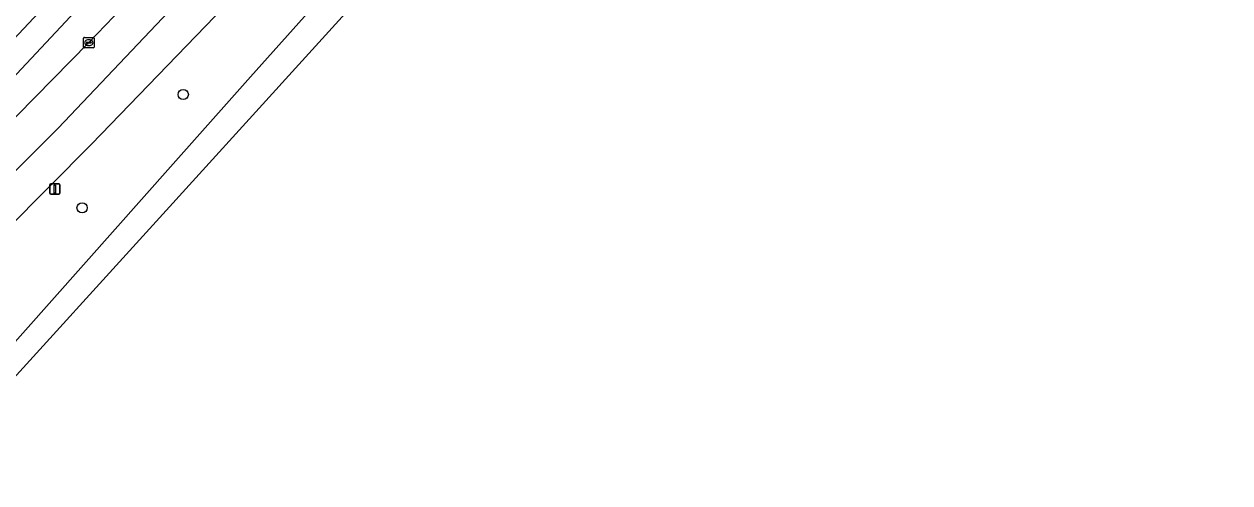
# Model space of a CAD drawing. Extents: x 159039 to 160102, y 381214 to 382524.
# Drawn here: x 159571.6 to 159687.3, y 381577.6 to 381621.6 of the extents above; entities that cross this region are included whole.
import ezdxf

# ---------------------------------------------------------------- set-up
doc = ezdxf.new("R2010")
doc.units = 0
for name, color, linetype in [('IMGEO_Berm_groen', 7, 'Continuous'), ('IMGEO_Boom', 7, 'Continuous'), ('IMGEO_Fietspad_gesloten', 7, 'Continuous'), ('IMGEO_Kolk', 7, 'Continuous'), ('IMGEO_Rijbaan_regionaal_gesloten', 7, 'Continuous'), ('IMGEO_Verkeersbordpaal', 7, 'Continuous')]:
    doc.layers.add(name, color=color, linetype=linetype)

msp = doc.modelspace()

# ---------------------------------------------------------------- linework, layer by layer
at = {"layer": 'IMGEO_Berm_groen'}
for points in [[(159841.85, 381897.06), (159823.91, 381875.97), (159819.97, 381871.42), (159815.89, 381866.89), (159752.86, 381798.61), (159599.56, 381632.56), (159592.64, 381625.22), (159589.01, 381621.45), (159578.07, 381610.11), (159553.47, 381585.36)], [(159559.95, 381579.01), (159560.06, 381579.14), (159585.93, 381608.24), (159593.34, 381616.57), (159599.6, 381623.6), (159617.34, 381643.29), (159670.38, 381700.57), (159757.2, 381794.55)], [(159590.87, 381642.92), (159589.02, 381644.72), (159585.5, 381640.94), (159577.74, 381632.9), (159575.67, 381630.75), (159569.37, 381624.18), (159558.57, 381613.09), (159548.64, 381603), (159545.16, 381599.35), (159543.02, 381597.58), (159541.98, 381596.46), (159544.51, 381594.14), (159551.15, 381600.24), (159553.85, 381602.86), (159558.94, 381607.91), (159565.18, 381614.45), (159576.44, 381626.44)], [(159546.17, 381591.61), (159547.85, 381590.07), (159548.56, 381590.1), (159577.83, 381619.87), (159584.21, 381626.56)], [(159578.88, 381625.4), (159561.92, 381607.31)]]:
    msp.add_lwpolyline(points, dxfattribs=at)
at = {"layer": 'IMGEO_Boom'}
for centre in [(159586.89, 381614.89), (159577.18, 381604)]:
    msp.add_circle(centre, 0.489, dxfattribs=at)
at = {"layer": 'IMGEO_Fietspad_gesloten'}
for points in [[(159576.44, 381626.44), (159565.18, 381614.45), (159558.94, 381607.91), (159553.85, 381602.86), (159551.15, 381600.24), (159544.51, 381594.14), (159544.06, 381593.71)], [(159561.92, 381607.31), (159578.88, 381625.4)]]:
    msp.add_lwpolyline(points, dxfattribs=at)
at = {"layer": 'IMGEO_Kolk'}
for p, q in [((159577.33, 381619.44), (159577.33, 381620.29)), ((159577.4, 381620.37), (159578.25, 381620.37)), ((159577.59, 381619.86), (159577.59, 381619.87)), ((159577.63, 381619.91), (159578.03, 381619.91)), ((159578.02, 381619.82), (159577.63, 381619.82)), ((159577.82, 381620.15), (159577.84, 381620.15)), ((159578.07, 381619.87), (159578.07, 381619.86)), ((159578.33, 381620.29), (159578.33, 381619.44)), ((159578.25, 381619.37), (159577.4, 381619.37)), ((159577.84, 381619.59), (159577.81, 381619.59))]:
    msp.add_line(p, q, dxfattribs=at)
for points in [[(159577.33, 381619.44), (159577.33, 381620.29)], [(159577.4, 381620.37), (159578.25, 381620.37)], [(159578.33, 381620.29), (159578.33, 381619.44)], [(159578.25, 381619.37), (159577.4, 381619.37)]]:
    msp.add_lwpolyline(points, dxfattribs=at)
for centre, radius, start, end in [((159577.4, 381620.29), 0.0765, 91.552, 178.448), ((159577.4, 381620.29), 0.0765, 91.552, 178.448), ((159577.63, 381619.87), 0.0403, 85.8775, 175.7526), ((159577.62, 381619.86), 0.0366, 178.938, 274.7102), ((159578.03, 381619.87), 0.043, 264.8664, 352.4533), ((159578.03, 381619.87), 0.0386, 1.7309, 96.639), ((159578.25, 381620.29), 0.0765, 1.552, 88.448), ((159578.25, 381620.29), 0.0765, 1.552, 88.448), ((159577.4, 381619.44), 0.0765, 181.552, 268.448), ((159577.4, 381619.44), 0.0765, 181.552, 268.448), ((159578.25, 381619.44), 0.0765, 271.552, 358.448), ((159578.25, 381619.44), 0.0765, 271.552, 358.448)]:
    msp.add_arc(centre, radius, start, end, dxfattribs=at)
for centre, major_axis, ratio, start_param, end_param in [((159577.81, 381619.87), (-0.387, 0.002), 0.722429, 4.712389, 7.853982), ((159577.84, 381619.87), (-0.39, 0.002), 0.717154, 1.570796, 4.712389)]:
    msp.add_ellipse(centre, major_axis=major_axis, ratio=ratio, start_param=start_param, end_param=end_param, dxfattribs=at)
at = {"layer": 'IMGEO_Rijbaan_regionaal_gesloten'}
msp.add_lwpolyline([(159578.07, 381610.11), (159589.01, 381621.45), (159592.64, 381625.22), (159599.56, 381632.56), (159752.86, 381798.61), (159815.89, 381866.89), (159819.97, 381871.42), (159823.91, 381875.97), (159841.85, 381897.06), (159839.4, 381899.42), (159826.47, 381884.27), (159785.15, 381838.39), (159750.4, 381800.91), (159745.74, 381795.89), (159710.34, 381757.4), (159678.4, 381722.99), (159648.32, 381690.34), (159630.23, 381670.87), (159600.14, 381638.3), (159586.67, 381624.09), (159574.9, 381611.66), (159550.99, 381587.75), (159553.47, 381585.36)], close=True, dxfattribs=at)
for points in [[(159791.18, 381831.32), (159757.2, 381794.55), (159670.38, 381700.57), (159617.34, 381643.29), (159599.6, 381623.6), (159593.34, 381616.57), (159585.93, 381608.24), (159560.06, 381579.14), (159559.95, 381579.01), (159561.47, 381577.6), (159571.51, 381588.64), (159709.6, 381740.64), (159814.99, 381851.76), (159819, 381856.02), (159822.89, 381860.08)], [(159743.21, 381798.45), (159627.48, 381673.14), (159626.11, 381671.36), (159612.1, 381656.42), (159598.54, 381641.75), (159584.83, 381627.36), (159584.72, 381627.18), (159584.34, 381626.71), (159584.21, 381626.56), (159577.83, 381619.87), (159548.56, 381590.1), (159550.99, 381587.75), (159574.9, 381611.66), (159586.67, 381624.09), (159600.14, 381638.3), (159630.23, 381670.87), (159648.32, 381690.34), (159678.4, 381722.99)]]:
    msp.add_lwpolyline(points, dxfattribs=at)
at = {"layer": 'IMGEO_Verkeersbordpaal'}
for p, q in [((159574.07, 381605.41), (159574.07, 381606.21)), ((159574.07, 381606.21), (159574.07, 381605.41)), ((159574.17, 381606.31), (159574.96, 381606.31)), ((159574.96, 381606.31), (159574.17, 381606.31)), ((159575.06, 381606.21), (159575.06, 381605.41)), ((159575.06, 381605.41), (159575.06, 381606.21)), ((159574.96, 381605.31), (159574.17, 381605.31)), ((159574.17, 381605.31), (159574.96, 381605.31))]:
    msp.add_line(p, q, dxfattribs=at)
msp.add_lwpolyline([(159574.49, 381606.18), (159574.64, 381606.18), (159574.64, 381605.43), (159574.49, 381605.43), (159574.49, 381606.18)], dxfattribs=at)
for centre, start, end in [((159574.17, 381606.21), 90, 180), ((159574.17, 381606.21), 90, 180), ((159574.96, 381606.21), 0, 90), ((159574.96, 381606.21), 360, 90), ((159574.17, 381605.41), 180, 270), ((159574.17, 381605.41), 180, 270), ((159574.96, 381605.41), 270, 0), ((159574.96, 381605.41), 270, 0)]:
    msp.add_arc(centre, 0.1, start, end, dxfattribs=at)

doc.saveas('drawing.dxf')
